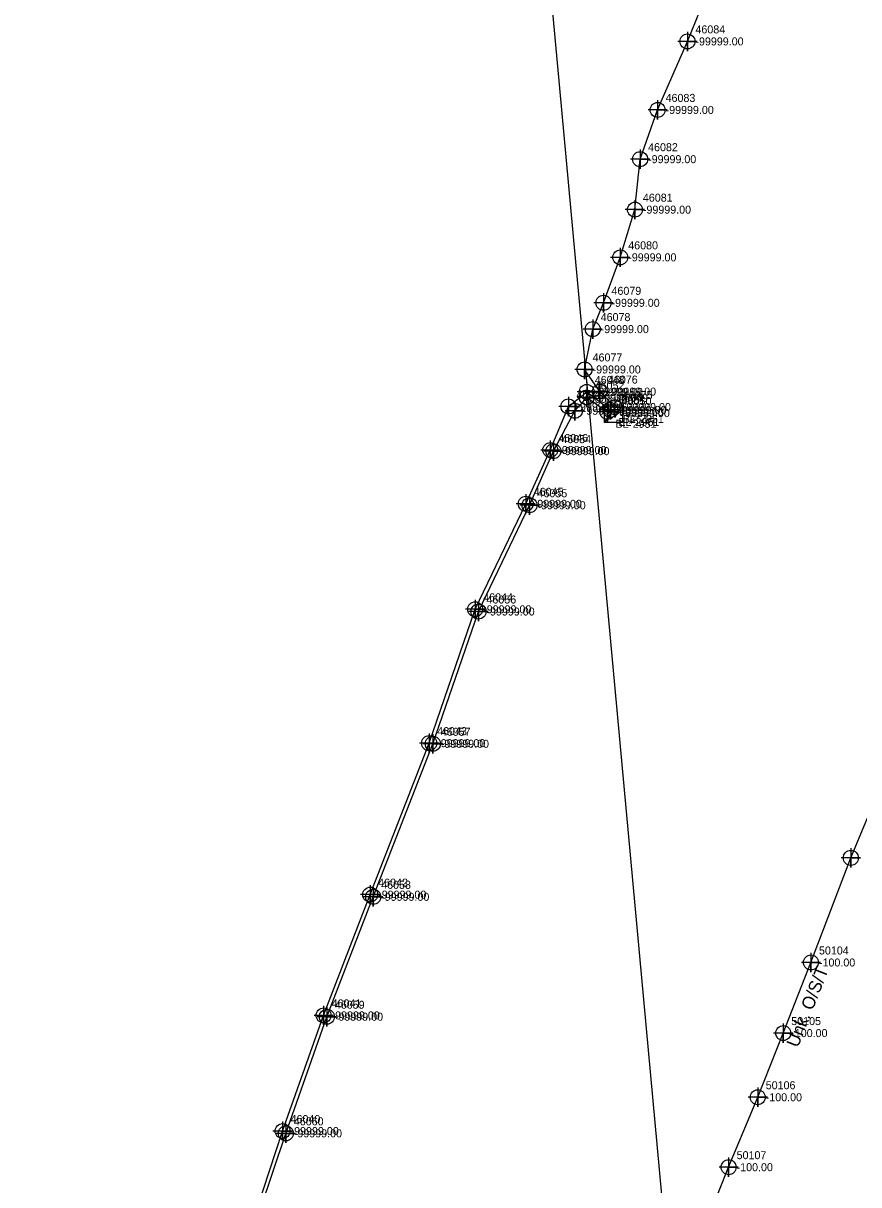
# Model space of a CAD drawing. Extents: x 2083698 to 2094313, y 743246 to 752873.
# Drawn here: x 2090884.9 to 2091146.1, y 750217 to 750579.9 of the extents above; entities that cross this region are included whole.
import ezdxf

# ---------------------------------------------------------------- set-up
doc = ezdxf.new("R2010")
doc.units = 0
for name, color, linetype in [('COGO Default Point Number', 7, 'Continuous'), ('Exist Other Culture Area Outline', 7, 'Continuous'), ('Exist Property Iron Pin Leader', 7, 'Continuous'), ('Exist Property Iron Pin Text', 7, 'Continuous'), ('Exist Property Line', 7, 'Continuous'), ('Exist Property Monument Leader', 7, 'Continuous'), ('Exist Property Monument Text', 7, 'Continuous'), ('Exist Right of Way Line', 7, 'Continuous'), ('Exist Roads EOP Cogo Number', 7, 'Continuous'), ('Exist Roads EOP Cogo Point CELL', 7, 'Continuous'), ('Exist Utilities Power UG Cable SUE LOS B', 7, 'Continuous'), ('Exist Utilities Power UG Cable SUE LOS C', 7, 'Continuous'), ('Exist Utilities Water UG Line SUE LOS B', 7, 'Continuous'), ('Exist Utilities Water UG Line SUE LOS B Text', 7, 'Continuous')]:
    doc.layers.add(name, color=color, linetype=linetype)

msp = doc.modelspace()

# ---------------------------------------------------------------- linework, layer by layer
at = {"layer": 'COGO Default Point Number'}
for points in [[(2091143.66, 750322.12), (2091143.66, 750316.12), (2091143.66, 750319.12), (2091146.66, 750319.12), (2091140.66, 750319.12)], [(2091131.2, 750289.43), (2091131.2, 750283.43), (2091131.2, 750286.43), (2091134.2, 750286.43), (2091128.2, 750286.43)], [(2091122.53, 750267.37), (2091122.53, 750261.37), (2091122.53, 750264.37), (2091125.53, 750264.37), (2091119.53, 750264.37)], [(2091114.55, 750247.32), (2091114.55, 750241.32), (2091114.55, 750244.32), (2091117.55, 750244.32), (2091111.55, 750244.32)], [(2091105.45, 750225.47), (2091105.45, 750219.47), (2091105.45, 750222.47), (2091108.45, 750222.47), (2091102.45, 750222.47)]]:
    msp.add_lwpolyline(points, dxfattribs=at)
for centre in [(2091143.66, 750319.12), (2091131.2, 750286.43), (2091122.53, 750264.37), (2091114.55, 750244.32), (2091105.45, 750222.47)]:
    msp.add_circle(centre, 2.34, dxfattribs=at)
at = {"layer": 'Exist Other Culture Area Outline'}
msp.add_line((2091069.51, 750458.09), (2091069.51, 750458.09), dxfattribs=at)
msp.add_lwpolyline([(2091066.67, 750460.7), (2091072.22, 750460.7), (2091072.22, 750455.15), (2091066.67, 750455.15)], close=True, dxfattribs=at)
for points in [[(2091066.67, 750455.15), (2091069.31, 750459.09), (2091069.94, 750456.88), (2091072.22, 750460.7)], [(2091066.74, 750455.15), (2091069.31, 750458.88), (2091069.9, 750456.7), (2091072.22, 750460.55)]]:
    msp.add_lwpolyline(points, dxfattribs=at)
at = {"layer": 'Exist Property Iron Pin Text'}
for points in [[(2091092.57, 750577.23), (2091092.57, 750571.23), (2091092.57, 750574.23), (2091095.57, 750574.23), (2091089.57, 750574.23)], [(2091083.24, 750555.82), (2091083.24, 750549.82), (2091083.24, 750552.82), (2091086.24, 750552.82), (2091080.24, 750552.82)], [(2091077.77, 750540.43), (2091077.77, 750534.43), (2091077.77, 750537.43), (2091080.77, 750537.43), (2091074.77, 750537.43)], [(2091076.14, 750524.66), (2091076.14, 750518.66), (2091076.14, 750521.66), (2091079.14, 750521.66), (2091073.14, 750521.66)], [(2091071.56, 750509.76), (2091071.56, 750503.76), (2091071.56, 750506.76), (2091074.56, 750506.76), (2091068.56, 750506.76)], [(2091066.32, 750495.55), (2091066.32, 750489.55), (2091066.32, 750492.55), (2091069.32, 750492.55), (2091063.32, 750492.55)], [(2091062.94, 750487.33), (2091062.94, 750481.33), (2091062.94, 750484.33), (2091065.94, 750484.33), (2091059.94, 750484.33)], [(2091060.41, 750474.73), (2091060.41, 750468.73), (2091060.41, 750471.73), (2091063.41, 750471.73), (2091057.41, 750471.73)], [(2091061.09, 750467.71), (2091061.09, 750461.71), (2091061.09, 750464.71), (2091064.09, 750464.71), (2091058.09, 750464.71)], [(2091065.21, 750467.81), (2091065.21, 750461.81), (2091065.21, 750464.81), (2091068.21, 750464.81), (2091062.21, 750464.81)], [(2091055.37, 750463.17), (2091055.37, 750457.17), (2091055.37, 750460.17), (2091058.37, 750460.17), (2091052.37, 750460.17)], [(2091061.06, 750465.99), (2091061.06, 750459.99), (2091061.06, 750462.99), (2091064.06, 750462.99), (2091058.06, 750462.99)], [(2091069.85, 750462.99), (2091069.85, 750456.99), (2091069.85, 750459.99), (2091072.85, 750459.99), (2091066.85, 750459.99)], [(2091057.35, 750461.82), (2091057.35, 750455.82), (2091057.35, 750458.82), (2091060.35, 750458.82), (2091054.35, 750458.82)], [(2091067.57, 750461.49), (2091067.57, 750455.49), (2091067.57, 750458.49), (2091070.57, 750458.49), (2091064.57, 750458.49)], [(2091068.46, 750462.06), (2091068.46, 750456.06), (2091068.46, 750459.06), (2091071.46, 750459.06), (2091065.46, 750459.06)], [(2091049.69, 750449.56), (2091049.69, 750443.56), (2091049.69, 750446.56), (2091052.69, 750446.56), (2091046.69, 750446.56)], [(2091050.64, 750449.2), (2091050.64, 750443.2), (2091050.64, 750446.2), (2091053.64, 750446.2), (2091047.64, 750446.2)], [(2091041.99, 750432.75), (2091041.99, 750426.75), (2091041.99, 750429.75), (2091044.99, 750429.75), (2091038.99, 750429.75)], [(2091043.19, 750432.29), (2091043.19, 750426.29), (2091043.19, 750429.29), (2091046.19, 750429.29), (2091040.19, 750429.29)], [(2091026.2, 750399.78), (2091026.2, 750393.78), (2091026.2, 750396.78), (2091029.2, 750396.78), (2091023.2, 750396.78)], [(2091027.23, 750399.09), (2091027.23, 750393.09), (2091027.23, 750396.09), (2091030.23, 750396.09), (2091024.23, 750396.09)], [(2091011.81, 750357.96), (2091011.81, 750351.96), (2091011.81, 750354.96), (2091014.81, 750354.96), (2091008.81, 750354.96)], [(2091012.96, 750357.77), (2091012.96, 750351.77), (2091012.96, 750354.77), (2091015.96, 750354.77), (2091009.96, 750354.77)], [(2090993.37, 750310.63), (2090993.37, 750304.63), (2090993.37, 750307.63), (2090996.37, 750307.63), (2090990.37, 750307.63)], [(2090994.31, 750309.95), (2090994.31, 750303.95), (2090994.31, 750306.95), (2090997.31, 750306.95), (2090991.31, 750306.95)], [(2090978.81, 750272.9), (2090978.81, 750266.9), (2090978.81, 750269.9), (2090981.81, 750269.9), (2090975.81, 750269.9)], [(2090979.83, 750272.48), (2090979.83, 750266.48), (2090979.83, 750269.48), (2090982.83, 750269.48), (2090976.83, 750269.48)], [(2090965.98, 750236.76), (2090965.98, 750230.76), (2090965.98, 750233.76), (2090968.98, 750233.76), (2090962.98, 750233.76)], [(2090967, 750236.04), (2090967, 750230.04), (2090967, 750233.04), (2090970, 750233.04), (2090964, 750233.04)]]:
    msp.add_lwpolyline(points, dxfattribs=at)
for centre in [(2091092.57, 750574.23), (2091083.24, 750552.82), (2091077.77, 750537.43), (2091076.14, 750521.66), (2091071.56, 750506.76), (2091066.32, 750492.55), (2091062.94, 750484.33), (2091060.41, 750471.73), (2091061.09, 750464.71), (2091065.21, 750464.81), (2091055.37, 750460.17), (2091061.06, 750462.99), (2091057.35, 750458.82), (2091067.57, 750458.49), (2091068.46, 750459.06), (2091069.85, 750459.99), (2091049.69, 750446.56), (2091050.64, 750446.2), (2091041.99, 750429.75), (2091043.19, 750429.29), (2091026.2, 750396.78), (2091027.23, 750396.09), (2091011.81, 750354.96), (2091012.96, 750354.77), (2090993.37, 750307.63), (2090994.31, 750306.95), (2090978.81, 750269.9), (2090979.83, 750269.48), (2090965.98, 750233.76), (2090967, 750233.04)]:
    msp.add_circle(centre, 2.34, dxfattribs=at)
at = {"layer": 'Exist Utilities Power UG Cable SUE LOS B'}
for points in [[(2091069.85, 750459.99), (2091065.21, 750464.81), (2091060.41, 750471.73), (2091062.94, 750484.33), (2091066.32, 750492.55), (2091071.56, 750506.76), (2091076.14, 750521.66), (2091077.77, 750537.43), (2091083.24, 750552.82), (2091092.57, 750574.23), (2091096.61, 750584.21)], [(2090884.88, 749908.93), (2090889.07, 749908.5), (2090892.72, 749920.46), (2090900.51, 749968.08), (2090907.81, 750003.11), (2090921.06, 750031.9), (2090930.94, 750067.38), (2090939.08, 750102.78), (2090941.6, 750119.76), (2090946.68, 750158.61), (2090954.93, 750197.11), (2090967, 750233.04), (2090979.83, 750269.48), (2090994.31, 750306.95), (2091012.96, 750354.77), (2091027.23, 750396.09), (2091043.19, 750429.29), (2091050.64, 750446.2), (2091057.35, 750458.82), (2091061.06, 750462.99), (2091067.57, 750458.49)], [(2090884.93, 749909.09), (2090890.85, 749912.74), (2090891.94, 749922.08), (2090891.93, 749922.07), (2090898.77, 749965.68), (2090906.77, 750003.36), (2090920.45, 750031.98), (2090929.39, 750067.55), (2090938.19, 750103.42), (2090940.52, 750119.5), (2090945.61, 750159.1), (2090953.97, 750197.19), (2090965.98, 750233.76), (2090978.81, 750269.9), (2090993.37, 750307.63), (2091011.81, 750354.96), (2091026.2, 750396.78), (2091041.99, 750429.75), (2091049.69, 750446.56), (2091055.37, 750460.17), (2091061.09, 750464.71), (2091068.46, 750459.06)]]:
    msp.add_lwpolyline(points, dxfattribs=at)
at = {"layer": 'Exist Utilities Power UG Cable SUE LOS C'}
msp.add_lwpolyline([(2091181.56, 749137.25), (2091102.57, 750018.32), (2091019.27, 750921.35), (2090968.35, 751478.78)], dxfattribs=at)
at = {"layer": 'Exist Utilities Water UG Line SUE LOS B'}
msp.add_lwpolyline([(2091099.83, 750208.35), (2091105.45, 750222.47), (2091114.55, 750244.32), (2091122.53, 750264.37), (2091131.2, 750286.43), (2091143.66, 750319.12), (2091153.19, 750341.82), (2091170.66, 750383.41), (2091179.02, 750403.9), (2091190.66, 750431.44), (2091203.77, 750458.69)], dxfattribs=at)

# ---------------------------------------------------------------- texts
at = {"layer": 'Exist Property Iron Pin Leader'}
for s, p in [('46084', (2091095.07, 750576.73)), ('46083', (2091085.74, 750555.32)), ('46082', (2091080.27, 750539.93)), ('46081', (2091078.64, 750524.16)), ('46080', (2091074.06, 750509.26)), ('46079', (2091068.82, 750495.05)), ('46078', (2091065.44, 750486.83)), ('46077', (2091062.91, 750474.23)), ('46048', (2091063.59, 750467.21)), ('46076', (2091067.71, 750467.31)), ('46052', (2091063.56, 750465.49)), ('46047', (2091057.87, 750462.67)), ('46053', (2091059.85, 750461.32)), ('46051', (2091070.07, 750460.99)), ('46049', (2091070.96, 750461.56)), ('46075', (2091072.35, 750462.49)), ('46046', (2091052.19, 750449.06)), ('46054', (2091053.14, 750448.7)), ('46045', (2091044.49, 750432.25)), ('46055', (2091045.69, 750431.79)), ('46044', (2091028.7, 750399.28)), ('46056', (2091029.73, 750398.59)), ('46043', (2091014.31, 750357.46)), ('46057', (2091015.46, 750357.27)), ('46042', (2090995.87, 750310.13)), ('46058', (2090996.81, 750309.45)), ('46041', (2090981.31, 750272.4)), ('46059', (2090982.33, 750271.98)), ('46040', (2090968.48, 750236.26)), ('46060', (2090969.5, 750235.54))]:
    msp.add_text(s, height=2.5, dxfattribs=at).set_placement(p)
at = {"layer": 'Exist Property Line'}
for p in [(2091133.7, 750285.18), (2091125.03, 750263.12), (2091117.05, 750243.07), (2091107.95, 750221.22)]:
    msp.add_text('-100.00', height=2.5, dxfattribs=at).set_placement(p)
at = {"layer": 'Exist Property Monument Leader'}
for s, p in [('BL*2951', (2091070.07, 750453.49)), ('EL*2951', (2091070.96, 750454.06)), ('BL*2951', (2091072.35, 750454.99))]:
    msp.add_text(s, height=2.5, dxfattribs=at).set_placement(p)
at = {"layer": 'Exist Property Monument Text'}
for p in [(2091095.07, 750572.98), (2091085.74, 750551.57), (2091080.27, 750536.18), (2091078.64, 750520.41), (2091074.06, 750505.51), (2091068.82, 750491.3), (2091065.44, 750483.08), (2091062.91, 750470.48), (2091067.71, 750463.56), (2091063.56, 750461.74), (2091063.59, 750463.46), (2091057.87, 750458.92), (2091059.85, 750457.57), (2091070.07, 750457.24), (2091070.96, 750457.81), (2091072.35, 750458.74), (2091052.19, 750445.31), (2091053.14, 750444.95), (2091044.49, 750428.5), (2091045.69, 750428.04), (2091028.7, 750395.53), (2091029.73, 750394.84), (2091014.31, 750353.71), (2091015.46, 750353.52), (2090995.87, 750306.38), (2090996.81, 750305.7), (2090981.31, 750268.65), (2090982.33, 750268.23), (2090968.48, 750232.51), (2090969.5, 750231.79)]:
    msp.add_text('-99999.00', height=2.5, dxfattribs=at).set_placement(p)
at = {"layer": 'Exist Right of Way Line'}
for s, p in [('50104', (2091133.7, 750288.93)), ('50105', (2091125.03, 750266.87)), ('50106', (2091117.05, 750246.82)), ('50107', (2091107.95, 750224.97))]:
    msp.add_text(s, height=2.5, dxfattribs=at).set_placement(p)
at = {"layer": 'Exist Roads EOP Cogo Number'}
msp.add_text('-99999.00', height=2.5, dxfattribs=at).set_placement((2091072.01, 750456.84))
at = {"layer": 'Exist Roads EOP Cogo Point CELL'}
msp.add_text('46050', height=2.5, dxfattribs=at).set_placement((2091072.01, 750460.59))
at = {"layer": 'Exist Utilities Water UG Line SUE LOS B Text'}
msp.add_text('Unk. O/S/T', height=4, rotation=68.5431, dxfattribs=at).set_placement((2091127.1, 750259.61))

doc.saveas('drawing.dxf')
